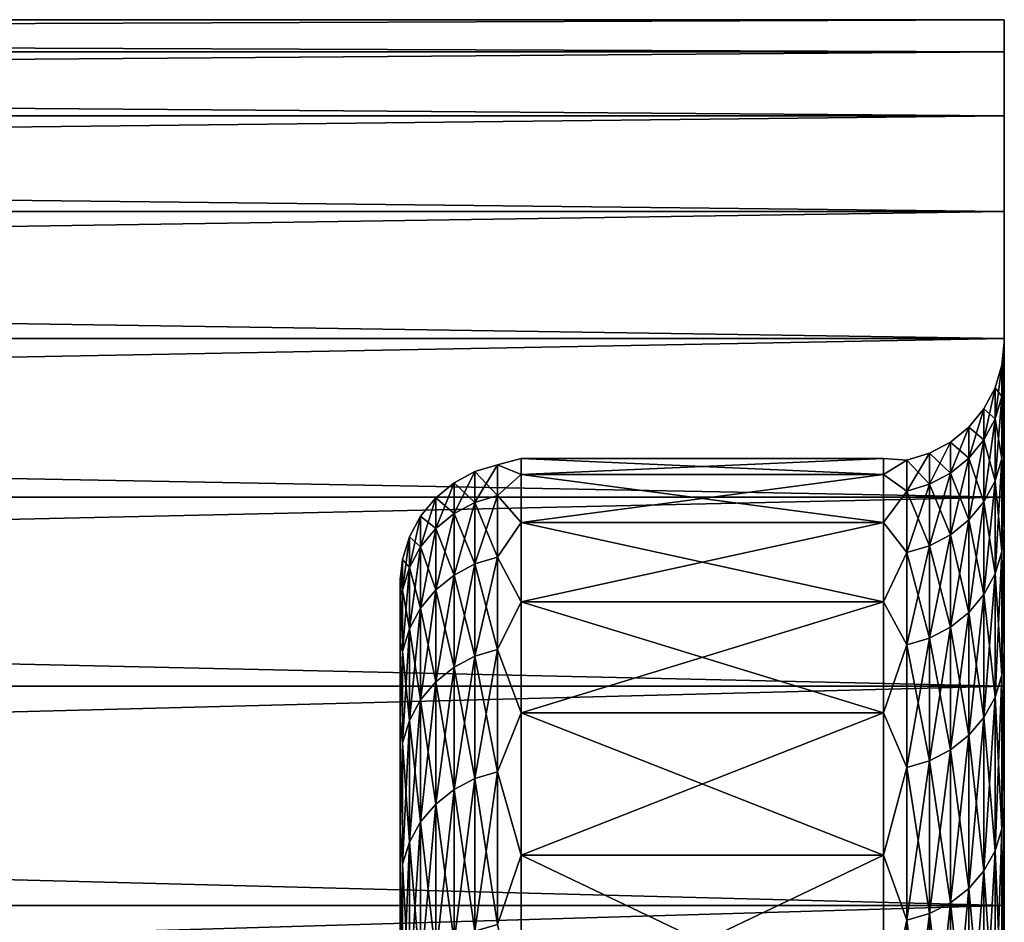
# Model space of a CAD drawing. Header units: metres. Extents: x -17 to 65, y -30 to 30.
# Tile 413 of 413: x 62.6 to 65, y 27.7 to 30. Entities that reach past the tile are written whole.
import ezdxf

# ---------------------------------------------------------------- set-up
doc = ezdxf.new("R2010")
doc.units = ezdxf.units.M
doc.layers.add('solid_508461', color=7, linetype='CONTINUOUS')

msp = doc.modelspace()

# ---------------------------------------------------------------- linework, layer by layer
at = {"layer": 'solid_508461'}
for points in [[(44, 29.990053, 0.772437), (65, 29.990049, 0.772525), (65, 29.990049, -0.772525)], [(44, 29.990053, 0.772437), (44, 29.910526, 2.315264), (65, 29.990049, 0.772525)], [(44, 29.990053, -0.772437), (65, 29.990049, -0.772525), (65, 29.91053, -2.315217)], [(44, 29.990053, -0.772437), (44, 29.990053, 0.772437), (65, 29.990049, -0.772525)], [(44, 29.910526, -2.315264), (44, 29.990053, -0.772437), (65, 29.91053, -2.315217)], [(44, 29.910526, 2.315264), (65, 29.91053, 2.315217), (65, 29.990049, 0.772525)], [(65, 29.990049, -0.772525), (65, 29.990049, 0.772525), (65, 29.91053, 2.315217)], [(65, 29.91053, -2.315217), (65, 29.990049, -0.772525), (65, 29.91053, 2.315217)], [(44, 29.75168, 3.85195), (65, 29.751667, 3.85206), (65, 29.91053, 2.315217)], [(44, 29.910526, 2.315264), (44, 29.75168, 3.85195), (65, 29.91053, 2.315217)], [(44, 29.910526, -2.315264), (65, 29.91053, -2.315217), (65, 29.751667, -3.85206)], [(44, 29.75168, -3.85195), (44, 29.910526, -2.315264), (65, 29.751667, -3.85206)], [(65, 29.91053, -2.315217), (65, 29.91053, 2.315217), (65, 29.751667, 3.85206)], [(65, 29.751667, -3.85206), (65, 29.91053, -2.315217), (65, 29.751667, 3.85206)], [(44, 29.75168, 3.85195), (44, 29.513939, 5.378423), (65, 29.751667, 3.85206)], [(44, 29.75168, -3.85195), (65, 29.751667, -3.85206), (65, 29.51396, -5.378287)], [(44, 29.513939, -5.378423), (44, 29.75168, -3.85195), (65, 29.51396, -5.378287)], [(44, 29.513939, 5.378423), (65, 29.51396, 5.378287), (65, 29.751667, 3.85206)], [(65, 29.751667, -3.85206), (65, 29.751667, 3.85206), (65, 29.51396, 5.378287)], [(65, 29.51396, -5.378287), (65, 29.751667, -3.85206), (65, 29.51396, 5.378287)], [(44, 29.197931, 6.890632), (65, 29.197924, 6.890662), (65, 29.51396, 5.378287)], [(44, 29.513939, 5.378423), (44, 29.197931, 6.890632), (65, 29.51396, 5.378287)], [(44, 29.513939, -5.378423), (65, 29.51396, -5.378287), (65, 29.197924, -6.890662)], [(44, 29.197931, -6.890632), (44, 29.513939, -5.378423), (65, 29.197924, -6.890662)], [(65, 29.51396, -5.378287), (65, 29.51396, 5.378287), (65, 29.197924, 6.890662)], [(65, 29.197924, -6.890662), (65, 29.51396, -5.378287), (65, 29.197924, 6.890662)], [(44, 29.197931, 6.890632), (44, 28.804497, 8.384569), (65, 29.197924, 6.890662)], [(44, 29.197931, -6.890632), (65, 29.197924, -6.890662), (65, 28.804501, -8.384548)], [(44, 28.804497, -8.384569), (44, 29.197931, -6.890632), (65, 28.804501, -8.384548)], [(44, 28.804497, 8.384569), (65, 28.804501, 8.384548), (65, 29.197924, 6.890662)], [(65, 29.197924, 6.890662), (65, 28.804501, 8.384548), (65, 29.112894, 2.253729)], [(65, 29.112894, 2.253729), (65, 29.190317, 0.751879), (65, 29.197924, 6.890662)], [(65, 29.190317, 0.751879), (65, 29.197924, -6.890662), (65, 29.197924, 6.890662)], [(65, 28.958242, -3.749675), (65, 28.804501, -8.384548), (65, 29.197924, -6.890662)], [(65, 29.112892, -2.253766), (65, 28.958242, -3.749675), (65, 29.197924, -6.890662)], [(65, 29.190317, -0.751916), (65, 29.112892, -2.253766), (65, 29.197924, -6.890662)], [(65, 29.190317, 0.751879), (65, 29.190317, -0.751916), (65, 29.197924, -6.890662)], [(64.994232, 29.05456, -2.249007), (65, 29.112892, -2.253766), (65, 29.190317, -0.751916)], [(64.994232, 29.131811, -0.750332), (65, 29.190317, -0.751916), (65, 29.190317, 0.751879)], [(64.994232, 29.131811, -0.750332), (64.994232, 29.05456, -2.249007), (65, 29.190317, -0.751916)], [(64.994232, 29.131811, 0.750332), (65, 29.190317, 0.751879), (65, 29.112894, 2.253729)], [(64.994232, 29.131811, 0.750332), (64.994232, 29.131811, -0.750332), (65, 29.190317, 0.751879)], [(64.977142, 28.998394, -2.244659), (64.994232, 29.05456, -2.249007), (64.994232, 29.131811, -0.750332)], [(64.977142, 29.075499, -0.748882), (64.994232, 29.131811, -0.750332), (64.994232, 29.131811, 0.750332)], [(64.977142, 29.075499, -0.748882), (64.977142, 28.998394, -2.244659), (64.994232, 29.131811, -0.750332)], [(64.977142, 29.075499, 0.748882), (64.994232, 29.131811, 0.750332), (64.994232, 29.05456, 2.249007)], [(64.977142, 29.075499, 0.748882), (64.977142, 29.075499, -0.748882), (64.994232, 29.131811, 0.750332)], [(64.994232, 29.05456, 2.249007), (64.994232, 29.131811, 0.750332), (65, 29.112894, 2.253729)], [(64.994232, 28.900259, 3.741717), (65, 29.112894, 2.253729), (65, 28.958246, 3.749638)], [(64.994232, 28.900259, 3.741717), (64.994232, 29.05456, 2.249007), (65, 29.112894, 2.253729)], [(64.994232, 28.900259, -3.741717), (65, 28.958242, -3.749675), (65, 29.112892, -2.253766)], [(64.994232, 29.05456, -2.249007), (64.994232, 28.900259, -3.741717), (65, 29.112892, -2.253766)], [(65, 28.958246, 3.749638), (65, 29.112894, 2.253729), (65, 28.804501, 8.384548)], [(64.949379, 28.94664, -2.240653), (64.977142, 28.998394, -2.244659), (64.977142, 29.075499, -0.748882)], [(64.949379, 29.023605, -0.747545), (64.977142, 29.075499, -0.748882), (64.977142, 29.075499, 0.748882)], [(64.949379, 29.023605, -0.747545), (64.949379, 28.94664, -2.240653), (64.977142, 29.075499, -0.748882)], [(64.949379, 29.023605, 0.747545), (64.977142, 29.075499, 0.748882), (64.977142, 28.998394, 2.244659)], [(64.949379, 29.023605, 0.747545), (64.949379, 29.023605, -0.747545), (64.977142, 29.075499, 0.748882)], [(64.977142, 28.998394, 2.244659), (64.977142, 29.075499, 0.748882), (64.994232, 29.05456, 2.249007)], [(64.977142, 28.844393, -3.734484), (64.994232, 28.900259, -3.741717), (64.994232, 29.05456, -2.249007)], [(64.977142, 28.998394, -2.244659), (64.977142, 28.844393, -3.734484), (64.994232, 29.05456, -2.249007)], [(64.977142, 28.998394, 2.244659), (64.994232, 29.05456, 2.249007), (64.994232, 28.900259, 3.741717)], [(64.91201, 28.901287, -2.237143), (64.949379, 28.94664, -2.240653), (64.949379, 29.023605, -0.747545)], [(64.91201, 28.978132, -0.746374), (64.949379, 29.023605, -0.747545), (64.949379, 29.023605, 0.747545)], [(64.91201, 28.978132, -0.746374), (64.91201, 28.901287, -2.237143), (64.949379, 29.023605, -0.747545)], [(64.91201, 28.978132, 0.746374), (64.949379, 29.023605, 0.747545), (64.949379, 28.94664, 2.240653)], [(64.91201, 28.978132, 0.746374), (64.91201, 28.978132, -0.746374), (64.949379, 29.023605, 0.747545)], [(64.949379, 28.94664, 2.240653), (64.949379, 29.023605, 0.747545), (64.977142, 28.998394, 2.244659)], [(64.949379, 28.792913, -3.727819), (64.977142, 28.844393, -3.734484), (64.977142, 28.998394, -2.244659)], [(64.949379, 28.94664, -2.240653), (64.949379, 28.792913, -3.727819), (64.977142, 28.998394, -2.244659)], [(64.949379, 28.94664, 2.240653), (64.977142, 28.998394, 2.244659), (64.977142, 28.844393, 3.734484)], [(64.977142, 28.844393, 3.734484), (64.977142, 28.998394, 2.244659), (64.994232, 28.900259, 3.741717)], [(64.866478, 28.864084, -2.234263), (64.91201, 28.901287, -2.237143), (64.91201, 28.978132, -0.746374)], [(64.866478, 28.94083, -0.745413), (64.91201, 28.978132, -0.746374), (64.91201, 28.978132, 0.746374)], [(64.866478, 28.94083, -0.745413), (64.866478, 28.864084, -2.234263), (64.91201, 28.978132, -0.746374)], [(64.866478, 28.94083, 0.745413), (64.91201, 28.978132, 0.746374), (64.91201, 28.901287, 2.237143)], [(64.866478, 28.94083, 0.745413), (64.866478, 28.94083, -0.745413), (64.91201, 28.978132, 0.746374)], [(64.91201, 28.901287, 2.237143), (64.91201, 28.978132, 0.746374), (64.949379, 28.94664, 2.240653)], [(64.994232, 28.669321, 5.224505), (65, 28.958246, 3.749638), (65, 28.726788, 5.235603)], [(64.994232, 28.669321, 5.224505), (64.994232, 28.900259, 3.741717), (65, 28.958246, 3.749638)], [(64.994232, 28.669321, -5.224505), (65, 28.726782, -5.23564), (65, 28.958242, -3.749675)], [(64.994232, 28.900259, -3.741717), (64.994232, 28.669321, -5.224505), (65, 28.958242, -3.749675)], [(65, 28.726788, 5.235603), (65, 28.958246, 3.749638), (65, 28.804501, 8.384548)], [(65, 28.958242, -3.749675), (65, 28.726782, -5.23564), (65, 28.804501, -8.384548)], [(64.814529, 28.836462, -2.232125), (64.866478, 28.864084, -2.234263), (64.866478, 28.94083, -0.745413)], [(64.814529, 28.913136, -0.7447), (64.866478, 28.94083, -0.745413), (64.866478, 28.94083, 0.745413)], [(64.814529, 28.913136, -0.7447), (64.814529, 28.836462, -2.232125), (64.866478, 28.94083, -0.745413)], [(64.814529, 28.913136, 0.7447), (64.866478, 28.94083, 0.745413), (64.866478, 28.864084, 2.234263)], [(64.814529, 28.913136, 0.7447), (64.814529, 28.913136, -0.7447), (64.866478, 28.94083, 0.745413)], [(64.866478, 28.864084, 2.234263), (64.866478, 28.94083, 0.745413), (64.91201, 28.901287, 2.237143)], [(64.91201, 28.747803, -3.721978), (64.949379, 28.792913, -3.727819), (64.949379, 28.94664, -2.240653)], [(64.91201, 28.901287, -2.237143), (64.91201, 28.747803, -3.721978), (64.949379, 28.94664, -2.240653)], [(64.91201, 28.901287, 2.237143), (64.949379, 28.94664, 2.240653), (64.949379, 28.792913, 3.727819)], [(64.949379, 28.792913, 3.727819), (64.949379, 28.94664, 2.240653), (64.977142, 28.844393, 3.734484)], [(63.741821, 28.884726, -0.743968), (63.799999, 28.860394, -1.51251), (63.799999, 28.9, 0)], [(63.741821, 28.884726, 0.743968), (63.799999, 28.9, 0), (63.799999, 28.860394, 1.51251)], [(63.741821, 28.884726, 0.743968), (63.741821, 28.884726, -0.743968), (63.799999, 28.9, 0)], [(63.799999, 28.9, 0), (64.699997, 28.9, 0), (64.699997, 28.860394, 1.51251)], [(63.799999, 28.860394, 1.51251), (63.799999, 28.9, 0), (64.699997, 28.860394, 1.51251)], [(63.799999, 28.860394, -1.51251), (64.699997, 28.860394, -1.51251), (64.699997, 28.9, 0)], [(63.799999, 28.9, 0), (63.799999, 28.860394, -1.51251), (64.699997, 28.9, 0)], [(64.758179, 28.896112, 0.744261), (64.699997, 28.860394, 1.51251), (64.699997, 28.9, 0)], [(64.758179, 28.896112, -0.744261), (64.699997, 28.9, 0), (64.699997, 28.860394, -1.51251)], [(64.758179, 28.896112, 0.744261), (64.699997, 28.9, 0), (64.758179, 28.896112, -0.744261)], [(64.758179, 28.819485, -2.23081), (64.814529, 28.836462, -2.232125), (64.814529, 28.913136, -0.7447)], [(64.758179, 28.896112, -0.744261), (64.814529, 28.913136, -0.7447), (64.814529, 28.913136, 0.7447)], [(64.758179, 28.896112, -0.744261), (64.758179, 28.819485, -2.23081), (64.814529, 28.913136, -0.7447)], [(64.758179, 28.896112, 0.744261), (64.814529, 28.913136, 0.7447), (64.814529, 28.836462, 2.232125)], [(64.758179, 28.896112, 0.744261), (64.758179, 28.896112, -0.744261), (64.814529, 28.913136, 0.7447)], [(64.814529, 28.836462, 2.232125), (64.814529, 28.913136, 0.7447), (64.866478, 28.864084, 2.234263)], [(64.866478, 28.710796, -3.717187), (64.91201, 28.747803, -3.721978), (64.91201, 28.901287, -2.237143)], [(64.866478, 28.864084, -2.234263), (64.866478, 28.710796, -3.717187), (64.91201, 28.901287, -2.237143)], [(64.866478, 28.864084, 2.234263), (64.91201, 28.901287, 2.237143), (64.91201, 28.747803, 3.721978)], [(64.91201, 28.747803, 3.721978), (64.91201, 28.901287, 2.237143), (64.949379, 28.792913, 3.727819)], [(64.977142, 28.613901, -5.214406), (64.994232, 28.669321, -5.224505), (64.994232, 28.900259, -3.741717)], [(64.977142, 28.844393, -3.734484), (64.977142, 28.613901, -5.214406), (64.994232, 28.900259, -3.741717)], [(64.977142, 28.844393, 3.734484), (64.994232, 28.900259, 3.741717), (64.994232, 28.669321, 5.224505)], [(63.685467, 28.791151, -2.228617), (63.741821, 28.808128, -2.229931), (63.741821, 28.884726, -0.743968)], [(63.685467, 28.867702, -0.74353), (63.741821, 28.884726, -0.743968), (63.741821, 28.884726, 0.743968)], [(63.685467, 28.867702, -0.74353), (63.685467, 28.791151, -2.228617), (63.741821, 28.884726, -0.743968)], [(63.685467, 28.867702, 0.74353), (63.741821, 28.884726, 0.743968), (63.741821, 28.808128, 2.229931)], [(63.685467, 28.867702, 0.74353), (63.685467, 28.867702, -0.74353), (63.741821, 28.884726, 0.743968)], [(63.741821, 28.884726, -0.743968), (63.741821, 28.808128, -2.229931), (63.799999, 28.860394, -1.51251)], [(63.741821, 28.808128, 2.229931), (63.741821, 28.884726, 0.743968), (63.799999, 28.860394, 1.51251)], [(64.758179, 28.819485, 2.23081), (64.699997, 28.860394, 1.51251), (64.758179, 28.896112, 0.744261)], [(64.758179, 28.896112, -0.744261), (64.699997, 28.860394, -1.51251), (64.758179, 28.819485, -2.23081)], [(64.758179, 28.819485, 2.23081), (64.758179, 28.896112, 0.744261), (64.814529, 28.836462, 2.232125)], [(63.633526, 28.763529, -2.226479), (63.685467, 28.791151, -2.228617), (63.685467, 28.867702, -0.74353)], [(63.633526, 28.840008, -0.742816), (63.685467, 28.867702, -0.74353), (63.685467, 28.867702, 0.74353)], [(63.633526, 28.840008, -0.742816), (63.633526, 28.763529, -2.226479), (63.685467, 28.867702, -0.74353)], [(63.633526, 28.840008, 0.742816), (63.685467, 28.867702, 0.74353), (63.685467, 28.791151, 2.228617)], [(63.633526, 28.840008, 0.742816), (63.633526, 28.840008, -0.742816), (63.685467, 28.867702, 0.74353)], [(63.685467, 28.791151, 2.228617), (63.685467, 28.867702, 0.74353), (63.741821, 28.808128, 2.229931)], [(63.741821, 28.808128, -2.229931), (63.799999, 28.741682, -3.020875), (63.799999, 28.860394, -1.51251)], [(63.741821, 28.808128, 2.229931), (63.799999, 28.860394, 1.51251), (63.799999, 28.741682, 3.020875)], [(63.799999, 28.860394, 1.51251), (64.699997, 28.860394, 1.51251), (64.699997, 28.741682, 3.020875)], [(63.799999, 28.741682, 3.020875), (63.799999, 28.860394, 1.51251), (64.699997, 28.741682, 3.020875)], [(63.799999, 28.741682, -3.020875), (64.699997, 28.741682, -3.020875), (64.699997, 28.860394, -1.51251)], [(63.799999, 28.860394, -1.51251), (63.799999, 28.741682, -3.020875), (64.699997, 28.860394, -1.51251)], [(64.758179, 28.819485, 2.23081), (64.699997, 28.741682, 3.020875), (64.699997, 28.860394, 1.51251)], [(64.758179, 28.819485, -2.23081), (64.699997, 28.860394, -1.51251), (64.699997, 28.741682, -3.020875)], [(64.814529, 28.683321, -3.71363), (64.866478, 28.710796, -3.717187), (64.866478, 28.864084, -2.234263)], [(64.814529, 28.836462, -2.232125), (64.814529, 28.683321, -3.71363), (64.866478, 28.864084, -2.234263)], [(64.814529, 28.836462, 2.232125), (64.866478, 28.864084, 2.234263), (64.866478, 28.710796, 3.717187)], [(64.866478, 28.710796, 3.717187), (64.866478, 28.864084, 2.234263), (64.91201, 28.747803, 3.721978)], [(63.587994, 28.726326, -2.223599), (63.633526, 28.763529, -2.226479), (63.633526, 28.840008, -0.742816)], [(63.587994, 28.802704, -0.741856), (63.633526, 28.840008, -0.742816), (63.633526, 28.840008, 0.742816)], [(63.587994, 28.802704, -0.741856), (63.587994, 28.726326, -2.223599), (63.633526, 28.840008, -0.742816)], [(63.587994, 28.802704, 0.741856), (63.633526, 28.840008, 0.742816), (63.633526, 28.763529, 2.226479)], [(63.587994, 28.802704, 0.741856), (63.587994, 28.802704, -0.741856), (63.633526, 28.840008, 0.742816)], [(63.633526, 28.763529, 2.226479), (63.633526, 28.840008, 0.742816), (63.685467, 28.791151, 2.228617)], [(64.758179, 28.666433, -3.711444), (64.814529, 28.683321, -3.71363), (64.814529, 28.836462, -2.232125)], [(64.758179, 28.819485, -2.23081), (64.758179, 28.666433, -3.711444), (64.814529, 28.836462, -2.232125)], [(64.758179, 28.819485, 2.23081), (64.814529, 28.836462, 2.232125), (64.814529, 28.683321, 3.71363)], [(64.814529, 28.683321, 3.71363), (64.814529, 28.836462, 2.232125), (64.866478, 28.710796, 3.717187)], [(64.949379, 28.562834, -5.2051), (64.977142, 28.613901, -5.214406), (64.977142, 28.844393, -3.734484)], [(64.949379, 28.792913, -3.727819), (64.949379, 28.562834, -5.2051), (64.977142, 28.844393, -3.734484)], [(64.949379, 28.792913, 3.727819), (64.977142, 28.844393, 3.734484), (64.977142, 28.613901, 5.214406)], [(64.977142, 28.613901, 5.214406), (64.977142, 28.844393, 3.734484), (64.994232, 28.669321, 5.224505)], [(44, 28.334677, 9.856271), (65, 28.334629, 9.856407), (65, 28.804501, 8.384548)], [(44, 28.804497, 8.384569), (44, 28.334677, 9.856271), (65, 28.804501, 8.384548)], [(44, 28.804497, -8.384569), (65, 28.804501, -8.384548), (65, 28.334629, -9.856407)], [(44, 28.334677, -9.856271), (44, 28.804497, -8.384569), (65, 28.334629, -9.856407)], [(63.550625, 28.680973, -2.220089), (63.587994, 28.726326, -2.223599), (63.587994, 28.802704, -0.741856)], [(63.550625, 28.757233, -0.740684), (63.587994, 28.802704, -0.741856), (63.587994, 28.802704, 0.741856)], [(63.550625, 28.757233, -0.740684), (63.550625, 28.680973, -2.220089), (63.587994, 28.802704, -0.741856)], [(63.550625, 28.757233, 0.740684), (63.587994, 28.802704, 0.741856), (63.587994, 28.726326, 2.223599)], [(63.550625, 28.757233, 0.740684), (63.550625, 28.757233, -0.740684), (63.587994, 28.802704, 0.741856)], [(63.587994, 28.726326, 2.223599), (63.587994, 28.802704, 0.741856), (63.633526, 28.763529, 2.226479)], [(63.685467, 28.63825, -3.707795), (63.741821, 28.655136, -3.709981), (63.741821, 28.808128, -2.229931)], [(63.685467, 28.791151, -2.228617), (63.685467, 28.63825, -3.707795), (63.741821, 28.808128, -2.229931)], [(63.685467, 28.791151, 2.228617), (63.741821, 28.808128, 2.229931), (63.741821, 28.655136, 3.709981)], [(63.741821, 28.808128, -2.229931), (63.741821, 28.655136, -3.709981), (63.799999, 28.741682, -3.020875)], [(63.741821, 28.655136, 3.709981), (63.741821, 28.808128, 2.229931), (63.799999, 28.741682, 3.020875)], [(64.758179, 28.666433, 3.711444), (64.699997, 28.741682, 3.020875), (64.758179, 28.819485, 2.23081)], [(64.758179, 28.819485, -2.23081), (64.699997, 28.741682, -3.020875), (64.758179, 28.666433, -3.711444)], [(64.758179, 28.666433, 3.711444), (64.758179, 28.819485, 2.23081), (64.814529, 28.683321, 3.71363)], [(65, 28.726788, 5.235603), (65, 28.804501, 8.384548), (65, 28.334629, 9.856407)], [(65, 28.41913, -6.707683), (65, 28.334629, -9.856407), (65, 28.804501, -8.384548)], [(65, 28.726782, -5.23564), (65, 28.41913, -6.707683), (65, 28.804501, -8.384548)], [(63.633526, 28.610775, -3.704237), (63.685467, 28.63825, -3.707795), (63.685467, 28.791151, -2.228617)], [(63.633526, 28.763529, -2.226479), (63.633526, 28.610775, -3.704237), (63.685467, 28.791151, -2.228617)], [(63.633526, 28.763529, 2.226479), (63.685467, 28.791151, 2.228617), (63.685467, 28.63825, 3.707795)], [(63.685467, 28.63825, 3.707795), (63.685467, 28.791151, 2.228617), (63.741821, 28.655136, 3.709981)], [(64.91201, 28.518082, -5.196945), (64.949379, 28.562834, -5.2051), (64.949379, 28.792913, -3.727819)], [(64.91201, 28.747803, -3.721978), (64.91201, 28.518082, -5.196945), (64.949379, 28.792913, -3.727819)], [(64.91201, 28.747803, 3.721978), (64.949379, 28.792913, 3.727819), (64.949379, 28.562834, 5.2051)], [(64.949379, 28.562834, 5.2051), (64.949379, 28.792913, 3.727819), (64.977142, 28.613901, 5.214406)], [(63.522858, 28.629219, -2.216083), (63.550625, 28.680973, -2.220089), (63.550625, 28.757233, -0.740684)], [(63.522858, 28.705339, -0.739348), (63.550625, 28.757233, -0.740684), (63.550625, 28.757233, 0.740684)], [(63.522858, 28.705339, -0.739348), (63.522858, 28.629219, -2.216083), (63.550625, 28.757233, -0.740684)], [(63.522858, 28.705339, 0.739348), (63.550625, 28.757233, 0.740684), (63.550625, 28.680973, 2.220089)], [(63.522858, 28.705339, 0.739348), (63.522858, 28.705339, -0.739348), (63.550625, 28.757233, 0.740684)], [(63.550625, 28.680973, 2.220089), (63.550625, 28.757233, 0.740684), (63.587994, 28.726326, 2.223599)], [(63.587994, 28.573769, -3.699446), (63.633526, 28.610775, -3.704237), (63.633526, 28.763529, -2.226479)], [(63.587994, 28.726326, -2.223599), (63.587994, 28.573769, -3.699446), (63.633526, 28.763529, -2.226479)], [(63.587994, 28.726326, 2.223599), (63.633526, 28.763529, 2.226479), (63.633526, 28.610775, 3.704237)], [(63.633526, 28.610775, 3.704237), (63.633526, 28.763529, 2.226479), (63.685467, 28.63825, 3.707795)], [(63.741821, 28.655136, -3.709981), (63.799999, 28.544193, -4.520959), (63.799999, 28.741682, -3.020875)], [(63.741821, 28.655136, 3.709981), (63.799999, 28.741682, 3.020875), (63.799999, 28.544193, 4.520959)], [(63.799999, 28.741682, 3.020875), (64.699997, 28.741682, 3.020875), (64.699997, 28.544193, 4.520959)], [(63.799999, 28.544193, 4.520959), (63.799999, 28.741682, 3.020875), (64.699997, 28.544193, 4.520959)], [(63.799999, 28.544193, -4.520959), (64.699997, 28.544193, -4.520959), (64.699997, 28.741682, -3.020875)], [(63.799999, 28.741682, -3.020875), (63.799999, 28.544193, -4.520959), (64.699997, 28.741682, -3.020875)], [(64.758179, 28.666433, 3.711444), (64.699997, 28.544193, 4.520959), (64.699997, 28.741682, 3.020875)], [(64.758179, 28.666433, -3.711444), (64.699997, 28.741682, -3.020875), (64.699997, 28.544193, -4.520959)], [(64.866478, 28.481373, -5.190255), (64.91201, 28.518082, -5.196945), (64.91201, 28.747803, -3.721978)], [(64.866478, 28.710796, -3.717187), (64.866478, 28.481373, -5.190255), (64.91201, 28.747803, -3.721978)], [(64.866478, 28.710796, 3.717187), (64.91201, 28.747803, 3.721978), (64.91201, 28.518082, 5.196945)], [(64.91201, 28.518082, 5.196945), (64.91201, 28.747803, 3.721978), (64.949379, 28.562834, 5.2051)], [(63.505764, 28.573053, -2.211735), (63.522858, 28.629219, -2.216083), (63.522858, 28.705339, -0.739348)], [(63.505764, 28.649025, -0.737897), (63.522858, 28.705339, -0.739348), (63.522858, 28.705339, 0.739348)], [(63.505764, 28.649025, -0.737897), (63.505764, 28.573053, -2.211735), (63.522858, 28.705339, -0.739348)], [(63.505764, 28.649025, 0.737897), (63.522858, 28.705339, 0.739348), (63.522858, 28.629219, 2.216083)], [(63.505764, 28.649025, 0.737897), (63.505764, 28.649025, -0.737897), (63.522858, 28.705339, 0.739348)], [(63.522858, 28.629219, 2.216083), (63.522858, 28.705339, 0.739348), (63.550625, 28.680973, 2.220089)], [(63.550625, 28.528658, -3.693606), (63.587994, 28.573769, -3.699446), (63.587994, 28.726326, -2.223599)], [(63.550625, 28.680973, -2.220089), (63.550625, 28.528658, -3.693606), (63.587994, 28.726326, -2.223599)], [(63.550625, 28.680973, 2.220089), (63.587994, 28.726326, 2.223599), (63.587994, 28.573769, 3.699446)], [(63.587994, 28.573769, 3.699446), (63.587994, 28.726326, 2.223599), (63.633526, 28.610775, 3.704237)], [(64.814529, 28.454117, -5.185288), (64.866478, 28.481373, -5.190255), (64.866478, 28.710796, -3.717187)], [(64.814529, 28.683321, -3.71363), (64.814529, 28.454117, -5.185288), (64.866478, 28.710796, -3.717187)], [(64.814529, 28.683321, 3.71363), (64.866478, 28.710796, 3.717187), (64.866478, 28.481373, 5.190255)], [(64.866478, 28.481373, 5.190255), (64.866478, 28.710796, 3.717187), (64.91201, 28.518082, 5.196945)], [(64.994232, 28.362358, 6.693439), (65, 28.726788, 5.235603), (65, 28.419138, 6.707647)], [(64.994232, 28.362358, 6.693439), (64.994232, 28.669321, 5.224505), (65, 28.726788, 5.235603)], [(64.994232, 28.362358, -6.693439), (65, 28.41913, -6.707683), (65, 28.726782, -5.23564)], [(64.994232, 28.669321, -5.224505), (64.994232, 28.362358, -6.693439), (65, 28.726782, -5.23564)], [(65, 28.419138, 6.707647), (65, 28.726788, 5.235603), (65, 28.334629, 9.856407)], [(63.522858, 28.477177, -3.686941), (63.550625, 28.528658, -3.693606), (63.550625, 28.680973, -2.220089)], [(63.522858, 28.629219, -2.216083), (63.522858, 28.477177, -3.686941), (63.550625, 28.680973, -2.220089)], [(63.522858, 28.629219, 2.216083), (63.550625, 28.680973, 2.220089), (63.550625, 28.528658, 3.693606)], [(63.550625, 28.528658, 3.693606), (63.550625, 28.680973, 2.220089), (63.587994, 28.573769, 3.699446)], [(64.758179, 28.437365, -5.182235), (64.814529, 28.454117, -5.185288), (64.814529, 28.683321, -3.71363)], [(64.758179, 28.666433, -3.711444), (64.758179, 28.437365, -5.182235), (64.814529, 28.683321, -3.71363)], [(64.758179, 28.666433, 3.711444), (64.814529, 28.683321, 3.71363), (64.814529, 28.454117, 5.185288)], [(64.814529, 28.454117, 5.185288), (64.814529, 28.683321, 3.71363), (64.866478, 28.481373, 5.190255)], [(64.758179, 28.437365, 5.182235), (64.699997, 28.544193, 4.520959), (64.758179, 28.666433, 3.711444)], [(64.758179, 28.666433, -3.711444), (64.699997, 28.544193, -4.520959), (64.758179, 28.437365, -5.182235)], [(64.758179, 28.437365, 5.182235), (64.758179, 28.666433, 3.711444), (64.814529, 28.454117, 5.185288)], [(64.977142, 28.307531, -6.6805), (64.994232, 28.362358, -6.693439), (64.994232, 28.669321, -5.224505)], [(64.977142, 28.613901, -5.214406), (64.977142, 28.307531, -6.6805), (64.994232, 28.669321, -5.224505)], [(64.977142, 28.613901, 5.214406), (64.994232, 28.669321, 5.224505), (64.994232, 28.362358, 6.693439)], [(63.505764, 28.649025, 0.737897), (63.5, 28.560793, 1.497017), (63.5, 28.599998, 0.000003)], [(63.505764, 28.573053, 2.211735), (63.5, 28.560793, 1.497017), (63.505764, 28.649025, 0.737897)], [(63.505764, 28.649025, -0.737897), (63.5, 28.599998, 0.000003), (63.5, 28.560793, -1.49701)], [(63.505764, 28.649025, 0.737897), (63.5, 28.599998, 0.000003), (63.505764, 28.649025, -0.737897)], [(63.505764, 28.649025, -0.737897), (63.5, 28.560793, -1.49701), (63.505764, 28.573053, -2.211735)], [(63.505764, 28.573053, 2.211735), (63.505764, 28.649025, 0.737897), (63.522858, 28.629219, 2.216083)], [(63.633526, 28.382149, -5.172173), (63.685467, 28.409405, -5.17714), (63.685467, 28.63825, -3.707795)], [(63.633526, 28.610775, -3.704237), (63.633526, 28.382149, -5.172173), (63.685467, 28.63825, -3.707795)], [(63.633526, 28.610775, 3.704237), (63.685467, 28.63825, 3.707795), (63.685467, 28.409405, 5.17714)], [(63.685467, 28.409405, -5.17714), (63.741821, 28.426157, -5.180193), (63.741821, 28.655136, -3.709981)], [(63.685467, 28.63825, -3.707795), (63.685467, 28.409405, -5.17714), (63.741821, 28.655136, -3.709981)], [(63.685467, 28.63825, 3.707795), (63.741821, 28.655136, 3.709981), (63.741821, 28.426157, 5.180193)], [(63.685467, 28.409405, 5.17714), (63.685467, 28.63825, 3.707795), (63.741821, 28.426157, 5.180193)], [(63.741821, 28.655136, -3.709981), (63.741821, 28.426157, -5.180193), (63.799999, 28.544193, -4.520959)], [(63.741821, 28.426157, 5.180193), (63.741821, 28.655136, 3.709981), (63.799999, 28.544193, 4.520959)], [(63.505764, 28.42131, -3.679708), (63.522858, 28.477177, -3.686941), (63.522858, 28.629219, -2.216083)], [(63.505764, 28.573053, -2.211735), (63.505764, 28.42131, -3.679708), (63.522858, 28.629219, -2.216083)], [(63.505764, 28.573053, 2.211735), (63.522858, 28.629219, 2.216083), (63.522858, 28.477177, 3.686941)], [(63.522858, 28.477177, 3.686941), (63.522858, 28.629219, 2.216083), (63.550625, 28.528658, 3.693606)], [(63.587994, 28.34544, -5.165483), (63.633526, 28.382149, -5.172173), (63.633526, 28.610775, -3.704237)], [(63.587994, 28.573769, -3.699446), (63.587994, 28.34544, -5.165483), (63.633526, 28.610775, -3.704237)], [(63.587994, 28.573769, 3.699446), (63.633526, 28.610775, 3.704237), (63.633526, 28.382149, 5.172173)], [(63.633526, 28.382149, 5.172173), (63.633526, 28.610775, 3.704237), (63.685467, 28.409405, 5.17714)], [(64.949379, 28.25701, -6.668577), (64.977142, 28.307531, -6.6805), (64.977142, 28.613901, -5.214406)], [(64.949379, 28.562834, -5.2051), (64.949379, 28.25701, -6.668577), (64.977142, 28.613901, -5.214406)], [(64.949379, 28.562834, 5.2051), (64.977142, 28.613901, 5.214406), (64.977142, 28.307531, 6.6805)], [(64.977142, 28.307531, 6.6805), (64.977142, 28.613901, 5.214406), (64.994232, 28.362358, 6.693439)], [(63.5, 28.560793, -1.49701), (63.5, 28.599998, 0.000003), (63.5, 28.560793, 1.497017)], [(63.505764, 28.573053, 2.211735), (63.5, 28.443287, 2.989879), (63.5, 28.560793, 1.497017)], [(63.505764, 28.42131, 3.679708), (63.5, 28.443287, 2.989879), (63.505764, 28.573053, 2.211735)], [(63.505764, 28.573053, -2.211735), (63.5, 28.560793, -1.49701), (63.5, 28.443289, -2.989873)], [(63.505764, 28.573053, -2.211735), (63.5, 28.443289, -2.989873), (63.505764, 28.42131, -3.679708)], [(63.5, 28.560793, -1.49701), (63.5, 28.560793, 1.497017), (63.5, 28.443287, 2.989879)], [(63.5, 28.443289, -2.989873), (63.5, 28.560793, -1.49701), (63.5, 28.443287, 2.989879)], [(63.505764, 28.42131, 3.679708), (63.505764, 28.573053, 2.211735), (63.522858, 28.477177, 3.686941)], [(63.550625, 28.300688, -5.157328), (63.587994, 28.34544, -5.165483), (63.587994, 28.573769, -3.699446)], [(63.550625, 28.528658, -3.693606), (63.550625, 28.300688, -5.157328), (63.587994, 28.573769, -3.699446)], [(63.550625, 28.528658, 3.693606), (63.587994, 28.573769, 3.699446), (63.587994, 28.34544, 5.165483)], [(63.587994, 28.34544, 5.165483), (63.587994, 28.573769, 3.699446), (63.633526, 28.382149, 5.172173)], [(64.91201, 28.212738, -6.658129), (64.949379, 28.25701, -6.668577), (64.949379, 28.562834, -5.2051)], [(64.91201, 28.518082, -5.196945), (64.91201, 28.212738, -6.658129), (64.949379, 28.562834, -5.2051)], [(64.91201, 28.518082, 5.196945), (64.949379, 28.562834, 5.2051), (64.949379, 28.25701, 6.668577)], [(64.949379, 28.25701, 6.668577), (64.949379, 28.562834, 5.2051), (64.977142, 28.307531, 6.6805)], [(63.741821, 28.426157, -5.180193), (63.799999, 28.268465, -6.008652), (63.799999, 28.544193, -4.520959)], [(63.741821, 28.426157, 5.180193), (63.799999, 28.544193, 4.520959), (63.799999, 28.268465, 6.008652)], [(63.799999, 28.544193, 4.520959), (64.699997, 28.544193, 4.520959), (64.699997, 28.268465, 6.008652)], [(63.799999, 28.268465, 6.008652), (63.799999, 28.544193, 4.520959), (64.699997, 28.268465, 6.008652)], [(63.799999, 28.268465, -6.008652), (64.699997, 28.268465, -6.008652), (64.699997, 28.544193, -4.520959)], [(63.799999, 28.544193, -4.520959), (63.799999, 28.268465, -6.008652), (64.699997, 28.544193, -4.520959)], [(64.758179, 28.437365, 5.182235), (64.699997, 28.268465, 6.008652), (64.699997, 28.544193, 4.520959)], [(64.758179, 28.437365, -5.182235), (64.699997, 28.544193, -4.520959), (64.699997, 28.268465, -6.008652)], [(63.522858, 28.24962, -5.148022), (63.550625, 28.300688, -5.157328), (63.550625, 28.528658, -3.693606)], [(63.522858, 28.477177, -3.686941), (63.522858, 28.24962, -5.148022), (63.550625, 28.528658, -3.693606)], [(63.522858, 28.477177, 3.686941), (63.550625, 28.528658, 3.693606), (63.550625, 28.300688, 5.157328)], [(63.550625, 28.300688, 5.157328), (63.550625, 28.528658, 3.693606), (63.587994, 28.34544, 5.165483)], [(64.866478, 28.17642, -6.649559), (64.91201, 28.212738, -6.658129), (64.91201, 28.518082, -5.196945)], [(64.866478, 28.481373, -5.190255), (64.866478, 28.17642, -6.649559), (64.91201, 28.518082, -5.196945)], [(64.866478, 28.481373, 5.190255), (64.91201, 28.518082, 5.196945), (64.91201, 28.212738, 6.658129)], [(64.91201, 28.212738, 6.658129), (64.91201, 28.518082, 5.196945), (64.949379, 28.25701, 6.668577)], [(63.505764, 28.194201, -5.137922), (63.522858, 28.24962, -5.148022), (63.522858, 28.477177, -3.686941)], [(63.505764, 28.42131, -3.679708), (63.505764, 28.194201, -5.137922), (63.522858, 28.477177, -3.686941)], [(63.505764, 28.42131, 3.679708), (63.522858, 28.477177, 3.686941), (63.522858, 28.24962, 5.148022)], [(63.522858, 28.24962, 5.148022), (63.522858, 28.477177, 3.686941), (63.550625, 28.300688, 5.157328)], [(64.814529, 28.149456, -6.643195), (64.866478, 28.17642, -6.649559), (64.866478, 28.481373, -5.190255)], [(64.814529, 28.454117, -5.185288), (64.814529, 28.149456, -6.643195), (64.866478, 28.481373, -5.190255)], [(64.814529, 28.454117, 5.185288), (64.866478, 28.481373, 5.190255), (64.866478, 28.17642, 6.649559)], [(64.866478, 28.17642, 6.649559), (64.866478, 28.481373, 5.190255), (64.91201, 28.212738, 6.658129)], [(63.5, 28.443289, -2.989873), (63.5, 28.443287, 2.989879), (63.5, 28.24781, 4.474504)], [(63.5, 28.24781, -4.474498), (63.5, 28.443289, -2.989873), (63.5, 28.24781, 4.474504)], [(63.505764, 28.42131, -3.679708), (63.5, 28.443289, -2.989873), (63.5, 28.24781, -4.474498)], [(63.505764, 28.42131, 3.679708), (63.5, 28.24781, 4.474504), (63.5, 28.443287, 2.989879)], [(64.758179, 28.132883, 6.639284), (64.699997, 28.268465, 6.008652), (64.758179, 28.437365, 5.182235)], [(64.758179, 28.437365, -5.182235), (64.699997, 28.268465, -6.008652), (64.758179, 28.132883, -6.639284)], [(64.758179, 28.132883, -6.639284), (64.814529, 28.149456, -6.643195), (64.814529, 28.454117, -5.185288)], [(64.758179, 28.437365, -5.182235), (64.758179, 28.132883, -6.639284), (64.814529, 28.454117, -5.185288)], [(64.758179, 28.437365, 5.182235), (64.814529, 28.454117, 5.185288), (64.814529, 28.149456, 6.643195)], [(64.758179, 28.132883, 6.639284), (64.758179, 28.437365, 5.182235), (64.814529, 28.149456, 6.643195)], [(64.814529, 28.149456, 6.643195), (64.814529, 28.454117, 5.185288), (64.866478, 28.17642, 6.649559)], [(63.505764, 28.194201, 5.137922), (63.5, 28.24781, 4.474504), (63.505764, 28.42131, 3.679708)], [(63.505764, 28.42131, -3.679708), (63.5, 28.24781, -4.474498), (63.505764, 28.194201, -5.137922)], [(63.505764, 28.194201, 5.137922), (63.505764, 28.42131, 3.679708), (63.522858, 28.24962, 5.148022)], [(63.685467, 28.105225, -6.632756), (63.741821, 28.121798, -6.636668), (63.741821, 28.426157, -5.180193)], [(63.685467, 28.409405, -5.17714), (63.685467, 28.105225, -6.632756), (63.741821, 28.426157, -5.180193)], [(63.685467, 28.409405, 5.17714), (63.741821, 28.426157, 5.180193), (63.741821, 28.121798, 6.636668)], [(63.741821, 28.426157, -5.180193), (63.741821, 28.121798, -6.636668), (63.799999, 28.268465, -6.008652)], [(63.741821, 28.121798, 6.636668), (63.741821, 28.426157, 5.180193), (63.799999, 28.268465, 6.008652)], [(64.994232, 27.980181, 8.144623), (65, 28.419138, 6.707647), (65, 28.036123, 8.161848)], [(64.994232, 27.980181, 8.144623), (64.994232, 28.362358, 6.693439), (65, 28.419138, 6.707647)], [(64.994232, 27.980181, -8.144623), (65, 28.036114, -8.161883), (65, 28.41913, -6.707683)], [(64.994232, 28.362358, -6.693439), (64.994232, 27.980181, -8.144623), (65, 28.41913, -6.707683)], [(65, 28.036123, 8.161848), (65, 28.419138, 6.707647), (65, 28.334629, 9.856407)], [(65, 28.41913, -6.707683), (65, 28.036114, -8.161883), (65, 28.334629, -9.856407)], [(63.633526, 28.07826, -6.626393), (63.685467, 28.105225, -6.632756), (63.685467, 28.409405, -5.17714)], [(63.633526, 28.382149, -5.172173), (63.633526, 28.07826, -6.626393), (63.685467, 28.409405, -5.17714)], [(63.633526, 28.382149, 5.172173), (63.685467, 28.409405, 5.17714), (63.685467, 28.105225, 6.632756)], [(63.685467, 28.105225, 6.632756), (63.685467, 28.409405, 5.17714), (63.741821, 28.121798, 6.636668)], [(63.587994, 28.041943, -6.617822), (63.633526, 28.07826, -6.626393), (63.633526, 28.382149, -5.172173)], [(63.587994, 28.34544, -5.165483), (63.587994, 28.041943, -6.617822), (63.633526, 28.382149, -5.172173)], [(63.587994, 28.34544, 5.165483), (63.633526, 28.382149, 5.172173), (63.633526, 28.07826, 6.626393)], [(63.633526, 28.07826, 6.626393), (63.633526, 28.382149, 5.172173), (63.685467, 28.105225, 6.632756)], [(64.977142, 27.926094, -8.128879), (64.994232, 27.980181, -8.144623), (64.994232, 28.362358, -6.693439)], [(64.977142, 28.307531, -6.6805), (64.977142, 27.926094, -8.128879), (64.994232, 28.362358, -6.693439)], [(64.977142, 28.307531, 6.6805), (64.994232, 28.362358, 6.693439), (64.994232, 27.980181, 8.144623)], [(63.550625, 27.997671, -6.607374), (63.587994, 28.041943, -6.617822), (63.587994, 28.34544, -5.165483)], [(63.550625, 28.300688, -5.157328), (63.550625, 27.997671, -6.607374), (63.587994, 28.34544, -5.165483)], [(63.550625, 28.300688, 5.157328), (63.587994, 28.34544, 5.165483), (63.587994, 28.041943, 6.617822)], [(63.587994, 28.041943, 6.617822), (63.587994, 28.34544, 5.165483), (63.633526, 28.07826, 6.626393)], [(44, 28.334677, 9.856271), (44, 27.789719, 11.301836), (65, 28.334629, 9.856407)], [(44, 28.334677, -9.856271), (65, 28.334629, -9.856407), (65, 27.78977, -11.301707)], [(44, 27.789719, -11.301836), (44, 28.334677, -9.856271), (65, 27.78977, -11.301707)], [(44, 27.789719, 11.301836), (65, 27.78977, 11.301707), (65, 28.334629, 9.856407)], [(65, 28.036123, 8.161848), (65, 28.334629, 9.856407), (65, 27.78977, 11.301707)], [(65, 28.036114, -8.161883), (65, 27.78977, -11.301707), (65, 28.334629, -9.856407)], [(63.522858, 27.947149, -6.595451), (63.550625, 27.997671, -6.607374), (63.550625, 28.300688, -5.157328)], [(63.522858, 28.24962, -5.148022), (63.522858, 27.947149, -6.595451), (63.550625, 28.300688, -5.157328)], [(63.522858, 28.24962, 5.148022), (63.550625, 28.300688, 5.157328), (63.550625, 27.997671, 6.607374)], [(63.550625, 27.997671, 6.607374), (63.550625, 28.300688, 5.157328), (63.587994, 28.041943, 6.617822)], [(64.949379, 27.876253, -8.114371), (64.977142, 27.926094, -8.128879), (64.977142, 28.307531, -6.6805)], [(64.949379, 28.25701, -6.668577), (64.949379, 27.876253, -8.114371), (64.977142, 28.307531, -6.6805)], [(64.949379, 28.25701, 6.668577), (64.977142, 28.307531, 6.6805), (64.977142, 27.926094, 8.128879)], [(64.977142, 27.926094, 8.128879), (64.977142, 28.307531, 6.6805), (64.994232, 27.980181, 8.144623)], [(63.741821, 28.121798, -6.636668), (63.799999, 27.915255, -7.479876), (63.799999, 28.268465, -6.008652)], [(63.741821, 28.121798, 6.636668), (63.799999, 28.268465, 6.008652), (63.799999, 27.915255, 7.479876)], [(63.799999, 28.268465, 6.008652), (64.699997, 28.268465, 6.008652), (64.699997, 27.915255, 7.479876)], [(63.799999, 27.915255, 7.479876), (63.799999, 28.268465, 6.008652), (64.699997, 27.915255, 7.479876)], [(63.799999, 27.915255, -7.479876), (64.699997, 27.915255, -7.479876), (64.699997, 28.268465, -6.008652)], [(63.799999, 28.268465, -6.008652), (63.799999, 27.915255, -7.479876), (64.699997, 28.268465, -6.008652)], [(64.758179, 28.132883, 6.639284), (64.699997, 27.915255, 7.479876), (64.699997, 28.268465, 6.008652)], [(64.758179, 28.132883, -6.639284), (64.699997, 28.268465, -6.008652), (64.699997, 27.915255, -7.479876)], [(63.5, 28.24781, -4.474498), (63.5, 28.24781, 4.474504), (63.5, 27.97488, 5.946926)], [(63.505764, 28.194201, 5.137922), (63.5, 27.97488, 5.946926), (63.5, 28.24781, 4.474504)], [(63.5, 27.974882, -5.946919), (63.5, 28.24781, -4.474498), (63.5, 27.97488, 5.946926)], [(63.505764, 28.194201, -5.137922), (63.5, 28.24781, -4.474498), (63.5, 27.974882, -5.946919)], [(63.505764, 27.892323, -6.582512), (63.522858, 27.947149, -6.595451), (63.522858, 28.24962, -5.148022)], [(63.505764, 28.194201, -5.137922), (63.505764, 27.892323, -6.582512), (63.522858, 28.24962, -5.148022)], [(63.505764, 28.194201, 5.137922), (63.522858, 28.24962, 5.148022), (63.522858, 27.947149, 6.595451)], [(63.522858, 27.947149, 6.595451), (63.522858, 28.24962, 5.148022), (63.550625, 27.997671, 6.607374)], [(64.91201, 27.832579, -8.101658), (64.949379, 27.876253, -8.114371), (64.949379, 28.25701, -6.668577)], [(64.91201, 28.212738, -6.658129), (64.91201, 27.832579, -8.101658), (64.949379, 28.25701, -6.668577)], [(64.91201, 28.212738, 6.658129), (64.949379, 28.25701, 6.668577), (64.949379, 27.876253, 8.114371)], [(64.949379, 27.876253, 8.114371), (64.949379, 28.25701, 6.668577), (64.977142, 27.926094, 8.128879)], [(63.505764, 27.892323, 6.582512), (63.5, 27.97488, 5.946926), (63.505764, 28.194201, 5.137922)], [(63.505764, 28.194201, -5.137922), (63.5, 27.974882, -5.946919), (63.505764, 27.892323, -6.582512)], [(63.505764, 27.892323, 6.582512), (63.505764, 28.194201, 5.137922), (63.522858, 27.947149, 6.595451)], [(64.866478, 27.796749, -8.091228), (64.91201, 27.832579, -8.101658), (64.91201, 28.212738, -6.658129)], [(64.866478, 28.17642, -6.649559), (64.866478, 27.796749, -8.091228), (64.91201, 28.212738, -6.658129)], [(64.866478, 28.17642, 6.649559), (64.91201, 28.212738, 6.658129), (64.91201, 27.832579, 8.101658)], [(64.91201, 27.832579, 8.101658), (64.91201, 28.212738, 6.658129), (64.949379, 27.876253, 8.114371)], [(64.814529, 27.770149, -8.083486), (64.866478, 27.796749, -8.091228), (64.866478, 28.17642, -6.649559)], [(64.814529, 28.149456, -6.643195), (64.814529, 27.770149, -8.083486), (64.866478, 28.17642, -6.649559)], [(64.814529, 28.149456, 6.643195), (64.866478, 28.17642, 6.649559), (64.866478, 27.796749, 8.091228)], [(64.866478, 27.796749, 8.091228), (64.866478, 28.17642, 6.649559), (64.91201, 27.832579, 8.101658)], [(64.758179, 27.753799, -8.078727), (64.814529, 27.770149, -8.083486), (64.814529, 28.149456, -6.643195)], [(64.758179, 28.132883, -6.639284), (64.758179, 27.753799, -8.078727), (64.814529, 28.149456, -6.643195)], [(64.758179, 28.132883, 6.639284), (64.814529, 28.149456, 6.643195), (64.814529, 27.770149, 8.083486)], [(64.814529, 27.770149, 8.083486), (64.814529, 28.149456, 6.643195), (64.866478, 27.796749, 8.091228)], [(63.685467, 27.726513, -8.070784), (63.741821, 27.742863, -8.075543), (63.741821, 28.121798, -6.636668)], [(63.685467, 28.105225, -6.632756), (63.685467, 27.726513, -8.070784), (63.741821, 28.121798, -6.636668)], [(63.685467, 28.105225, 6.632756), (63.741821, 28.121798, 6.636668), (63.741821, 27.742863, 8.075543)], [(63.741821, 28.121798, -6.636668), (63.741821, 27.742863, -8.075543), (63.799999, 27.915255, -7.479876)], [(63.741821, 27.742863, 8.075543), (63.741821, 28.121798, 6.636668), (63.799999, 27.915255, 7.479876)], [(64.758179, 27.753799, 8.078727), (64.699997, 27.915255, 7.479876), (64.758179, 28.132883, 6.639284)], [(64.758179, 28.132883, -6.639284), (64.699997, 27.915255, -7.479876), (64.758179, 27.753799, -8.078727)], [(64.758179, 27.753799, 8.078727), (64.758179, 28.132883, 6.639284), (64.814529, 27.770149, 8.083486)], [(63.633526, 27.699913, -8.063041), (63.685467, 27.726513, -8.070784), (63.685467, 28.105225, -6.632756)], [(63.633526, 28.07826, -6.626393), (63.633526, 27.699913, -8.063041), (63.685467, 28.105225, -6.632756)], [(63.633526, 28.07826, 6.626393), (63.685467, 28.105225, 6.632756), (63.685467, 27.726513, 8.070784)], [(63.685467, 27.726513, 8.070784), (63.685467, 28.105225, 6.632756), (63.741821, 27.742863, 8.075543)], [(63.587994, 27.664085, -8.052612), (63.633526, 27.699913, -8.063041), (63.633526, 28.07826, -6.626393)], [(63.587994, 28.041943, -6.617822), (63.587994, 27.664085, -8.052612), (63.633526, 28.07826, -6.626393)], [(63.587994, 28.041943, 6.617822), (63.633526, 28.07826, 6.626393), (63.633526, 27.699913, 8.063041)], [(63.633526, 27.699913, 8.063041), (63.633526, 28.07826, 6.626393), (63.685467, 27.726513, 8.070784)], [(63.550625, 27.620409, -8.039899), (63.587994, 27.664085, -8.052612), (63.587994, 28.041943, -6.617822)], [(63.550625, 27.997671, -6.607374), (63.550625, 27.620409, -8.039899), (63.587994, 28.041943, -6.617822)], [(63.550625, 27.997671, 6.607374), (63.587994, 28.041943, 6.617822), (63.587994, 27.664085, 8.052612)], [(63.587994, 27.664085, 8.052612), (63.587994, 28.041943, 6.617822), (63.633526, 27.699913, 8.063041)], [(64.994232, 27.523808, 9.574209), (65, 28.036123, 8.161848), (65, 27.578733, 9.594443)], [(64.994232, 27.523808, 9.574209), (64.994232, 27.980181, 8.144623), (65, 28.036123, 8.161848)], [(64.994232, 27.523808, -9.574209), (65, 27.578722, -9.594478), (65, 28.036114, -8.161883)], [(64.994232, 27.980181, -8.144623), (64.994232, 27.523808, -9.574209), (65, 28.036114, -8.161883)], [(65, 27.578733, 9.594443), (65, 28.036123, 8.161848), (65, 27.78977, 11.301707)], [(65, 28.036114, -8.161883), (65, 27.578722, -9.594478), (65, 27.78977, -11.301707)], [(63.522858, 27.570568, -8.025391), (63.550625, 27.620409, -8.039899), (63.550625, 27.997671, -6.607374)], [(63.522858, 27.947149, -6.595451), (63.522858, 27.570568, -8.025391), (63.550625, 27.997671, -6.607374)], [(63.522858, 27.947149, 6.595451), (63.550625, 27.997671, 6.607374), (63.550625, 27.620409, 8.039899)], [(63.550625, 27.620409, 8.039899), (63.550625, 27.997671, 6.607374), (63.587994, 27.664085, 8.052612)], [(63.5, 27.974882, -5.946919), (63.5, 27.97488, 5.946926), (63.5, 27.62525, 7.403072)], [(63.5, 27.625252, -7.403065), (63.5, 27.974882, -5.946919), (63.5, 27.62525, 7.403072)], [(63.505764, 27.892323, -6.582512), (63.5, 27.974882, -5.946919), (63.5, 27.625252, -7.403065)], [(63.505764, 27.892323, 6.582512), (63.5, 27.62525, 7.403072), (63.5, 27.97488, 5.946926)], [(64.977142, 27.470602, -9.555701), (64.994232, 27.523808, -9.574209), (64.994232, 27.980181, -8.144623)], [(64.977142, 27.926094, -8.128879), (64.977142, 27.470602, -9.555701), (64.994232, 27.980181, -8.144623)], [(64.977142, 27.926094, 8.128879), (64.994232, 27.980181, 8.144623), (64.994232, 27.523808, 9.574209)], [(63.505764, 27.516481, -8.009646), (63.522858, 27.570568, -8.025391), (63.522858, 27.947149, -6.595451)], [(63.505764, 27.892323, -6.582512), (63.505764, 27.516481, -8.009646), (63.522858, 27.947149, -6.595451)], [(63.505764, 27.892323, 6.582512), (63.522858, 27.947149, 6.595451), (63.522858, 27.570568, 8.025391)], [(63.522858, 27.570568, 8.025391), (63.522858, 27.947149, 6.595451), (63.550625, 27.620409, 8.039899)], [(64.949379, 27.421574, -9.538647), (64.977142, 27.470602, -9.555701), (64.977142, 27.926094, -8.128879)], [(64.949379, 27.876253, -8.114371), (64.949379, 27.421574, -9.538647), (64.977142, 27.926094, -8.128879)], [(64.949379, 27.876253, 8.114371), (64.977142, 27.926094, 8.128879), (64.977142, 27.470602, 9.555701)], [(64.977142, 27.470602, 9.555701), (64.977142, 27.926094, 8.128879), (64.994232, 27.523808, 9.574209)], [(63.741821, 27.742863, -8.075543), (63.799999, 27.485531, -8.930597), (63.799999, 27.915255, -7.479876)], [(63.741821, 27.742863, 8.075543), (63.799999, 27.915255, 7.479876), (63.799999, 27.485531, 8.930597)], [(63.799999, 27.915255, 7.479876), (64.699997, 27.915255, 7.479876), (64.699997, 27.485531, 8.930597)], [(63.799999, 27.485531, 8.930597), (63.799999, 27.915255, 7.479876), (64.699997, 27.485531, 8.930597)], [(63.799999, 27.485531, -8.930597), (64.699997, 27.485531, -8.930597), (64.699997, 27.915255, -7.479876)], [(63.799999, 27.915255, -7.479876), (63.799999, 27.485531, -8.930597), (64.699997, 27.915255, -7.479876)], [(64.758179, 27.753799, 8.078727), (64.699997, 27.485531, 8.930597), (64.699997, 27.915255, 7.479876)], [(64.758179, 27.753799, -8.078727), (64.699997, 27.915255, -7.479876), (64.699997, 27.485531, -8.930597)], [(63.505764, 27.516481, 8.009646), (63.5, 27.62525, 7.403072), (63.505764, 27.892323, 6.582512)], [(63.505764, 27.892323, -6.582512), (63.5, 27.625252, -7.403065), (63.505764, 27.516481, -8.009646)], [(63.505764, 27.516481, 8.009646), (63.505764, 27.892323, 6.582512), (63.522858, 27.570568, 8.025391)], [(64.91201, 27.378611, -9.523703), (64.949379, 27.421574, -9.538647), (64.949379, 27.876253, -8.114371)], [(64.91201, 27.832579, -8.101658), (64.91201, 27.378611, -9.523703), (64.949379, 27.876253, -8.114371)], [(64.91201, 27.832579, 8.101658), (64.949379, 27.876253, 8.114371), (64.949379, 27.421574, 9.538647)], [(64.949379, 27.421574, 9.538647), (64.949379, 27.876253, 8.114371), (64.977142, 27.470602, 9.555701)], [(64.866478, 27.343369, -9.511443), (64.91201, 27.378611, -9.523703), (64.91201, 27.832579, -8.101658)], [(64.866478, 27.796749, -8.091228), (64.866478, 27.343369, -9.511443), (64.91201, 27.832579, -8.101658)], [(64.866478, 27.796749, 8.091228), (64.91201, 27.832579, 8.101658), (64.91201, 27.378611, 9.523703)], [(64.91201, 27.378611, 9.523703), (64.91201, 27.832579, 8.101658), (64.949379, 27.421574, 9.538647)], [(44, 27.171068, 12.717431), (65, 27.171055, 12.717461), (65, 27.78977, 11.301707)], [(44, 27.789719, 11.301836), (44, 27.171068, 12.717431), (65, 27.78977, 11.301707)], [(44, 27.789719, -11.301836), (65, 27.78977, -11.301707), (65, 27.171055, -12.717461)], [(44, 27.171068, -12.717431), (44, 27.789719, -11.301836), (65, 27.171055, -12.717461)], [(64.814529, 27.317202, -9.50234), (64.866478, 27.343369, -9.511443), (64.866478, 27.796749, -8.091228)], [(64.814529, 27.770149, -8.083486), (64.814529, 27.317202, -9.50234), (64.866478, 27.796749, -8.091228)], [(64.814529, 27.770149, 8.083486), (64.866478, 27.796749, 8.091228), (64.866478, 27.343369, 9.511443)], [(64.866478, 27.343369, 9.511443), (64.866478, 27.796749, 8.091228), (64.91201, 27.378611, 9.523703)], [(65, 27.578733, 9.594443), (65, 27.78977, 11.301707), (65, 27.171055, 12.717461)], [(65, 27.578722, -9.594478), (65, 27.171055, -12.717461), (65, 27.78977, -11.301707)], [(64.758179, 27.301119, 9.496746), (64.699997, 27.485531, 8.930597), (64.758179, 27.753799, 8.078727)], [(64.758179, 27.753799, -8.078727), (64.699997, 27.485531, -8.930597), (64.758179, 27.301119, -9.496746)], [(64.758179, 27.301119, -9.496746), (64.814529, 27.317202, -9.50234), (64.814529, 27.770149, -8.083486)], [(64.758179, 27.753799, -8.078727), (64.758179, 27.301119, -9.496746), (64.814529, 27.770149, -8.083486)], [(64.758179, 27.753799, 8.078727), (64.814529, 27.770149, 8.083486), (64.814529, 27.317202, 9.50234)], [(64.758179, 27.301119, 9.496746), (64.758179, 27.753799, 8.078727), (64.814529, 27.317202, 9.50234)], [(64.814529, 27.317202, 9.50234), (64.814529, 27.770149, 8.083486), (64.866478, 27.343369, 9.511443)]]:
    msp.add_3dface(points, dxfattribs=at)

doc.saveas('drawing.dxf')
